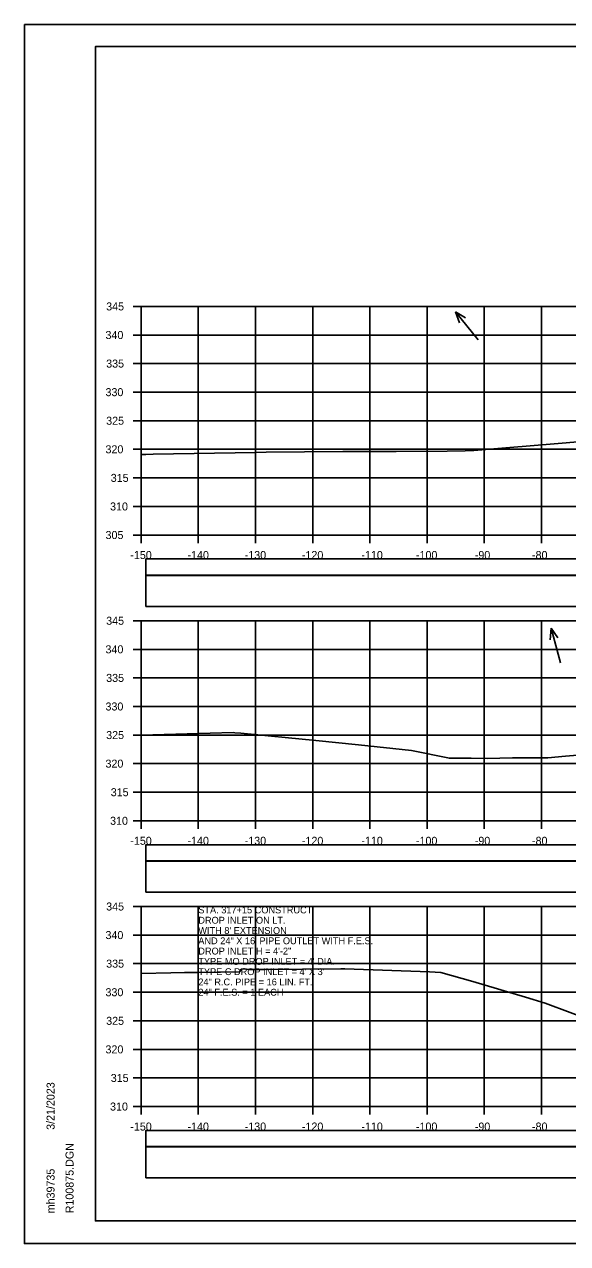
# Model space of a CAD drawing. Extents: x 1368122 to 1710785, y 373130 to 557566.
# Drawn here: x 1369185.2 to 1369280.1, y 375477 to 375690.4 of the extents above; entities that cross this region are included whole.
import ezdxf

# ---------------------------------------------------------------- set-up
doc = ezdxf.new("R2010")
doc.units = 0
for name, color, linetype in [('R_Axis', 7, 'Continuous'), ('R_Axis Annot', 7, 'Continuous'), ('R_Border', 7, 'Continuous'), ('R_Exist Surface', 7, 'Continuous'), ('R_Grid', 7, 'Continuous'), ('R_No Plot', 7, 'Continuous'), ('R_Water Annot', 7, 'Continuous')]:
    doc.layers.add(name, color=color, linetype=linetype)

msp = doc.modelspace()

# ---------------------------------------------------------------- linework, layer by layer
for points in [[(1369206.41, 375594.02), (1369504.71, 375594.02), (1369504.71, 375596.84), (1369206.41, 375596.84)], [(1369206.41, 375588.55), (1369504.71, 375588.55), (1369504.71, 375593.96), (1369206.41, 375593.96)], [(1369206.41, 375544.02), (1369504.71, 375544.02), (1369504.71, 375546.84), (1369206.41, 375546.84)], [(1369206.41, 375538.55), (1369504.71, 375538.55), (1369504.71, 375543.96), (1369206.41, 375543.96)], [(1369206.41, 375494.02), (1369504.71, 375494.02), (1369504.71, 375496.84), (1369206.41, 375496.84)], [(1369206.41, 375488.55), (1369504.71, 375488.55), (1369504.71, 375493.96), (1369206.41, 375493.96)]]:
    msp.add_lwpolyline(points, close=True)
at = {"layer": 'R_Axis'}
for p, q in [((1369204.16, 375641.03), (1369205.56, 375641.03)), ((1369205.56, 375601.03), (1369205.56, 375641.03)), ((1369204.16, 375636.03), (1369205.56, 375636.03)), ((1369204.16, 375631.03), (1369205.56, 375631.03)), ((1369204.16, 375626.03), (1369205.56, 375626.03)), ((1369204.16, 375621.03), (1369205.56, 375621.03)), ((1369204.16, 375616.03), (1369205.56, 375616.03)), ((1369204.16, 375611.03), (1369205.56, 375611.03)), ((1369204.16, 375606.03), (1369205.56, 375606.03)), ((1369204.16, 375601.03), (1369205.56, 375601.03)), ((1369205.56, 375601.03), (1369505.56, 375601.03)), ((1369205.56, 375599.63), (1369205.56, 375601.03)), ((1369215.56, 375599.63), (1369215.56, 375601.03)), ((1369225.56, 375599.63), (1369225.56, 375601.03)), ((1369235.56, 375599.63), (1369235.56, 375601.03)), ((1369245.56, 375599.63), (1369245.56, 375601.03)), ((1369255.56, 375599.63), (1369255.56, 375601.03)), ((1369265.56, 375599.63), (1369265.56, 375601.03)), ((1369275.56, 375599.63), (1369275.56, 375601.03)), ((1369204.16, 375586.03), (1369205.56, 375586.03)), ((1369205.56, 375551.03), (1369205.56, 375586.03)), ((1369204.16, 375581.03), (1369205.56, 375581.03)), ((1369204.16, 375576.03), (1369205.56, 375576.03)), ((1369204.16, 375571.03), (1369205.56, 375571.03)), ((1369204.16, 375566.03), (1369205.56, 375566.03)), ((1369204.16, 375561.03), (1369205.56, 375561.03)), ((1369204.16, 375556.03), (1369205.56, 375556.03)), ((1369204.16, 375551.03), (1369205.56, 375551.03)), ((1369205.56, 375551.03), (1369505.56, 375551.03)), ((1369205.56, 375549.63), (1369205.56, 375551.03)), ((1369215.56, 375549.63), (1369215.56, 375551.03)), ((1369225.56, 375549.63), (1369225.56, 375551.03)), ((1369235.56, 375549.63), (1369235.56, 375551.03)), ((1369245.56, 375549.63), (1369245.56, 375551.03)), ((1369255.56, 375549.63), (1369255.56, 375551.03)), ((1369265.56, 375549.63), (1369265.56, 375551.03)), ((1369275.56, 375549.63), (1369275.56, 375551.03)), ((1369204.16, 375536.03), (1369205.56, 375536.03)), ((1369205.56, 375501.03), (1369205.56, 375536.03)), ((1369204.16, 375531.03), (1369205.56, 375531.03)), ((1369204.16, 375526.03), (1369205.56, 375526.03)), ((1369204.16, 375521.03), (1369205.56, 375521.03)), ((1369204.16, 375516.03), (1369205.56, 375516.03)), ((1369204.16, 375511.03), (1369205.56, 375511.03)), ((1369204.16, 375506.03), (1369205.56, 375506.03)), ((1369204.16, 375501.03), (1369205.56, 375501.03)), ((1369205.56, 375501.03), (1369505.56, 375501.03)), ((1369205.56, 375499.63), (1369205.56, 375501.03)), ((1369215.56, 375499.63), (1369215.56, 375501.03)), ((1369225.56, 375499.63), (1369225.56, 375501.03)), ((1369235.56, 375499.63), (1369235.56, 375501.03)), ((1369245.56, 375499.63), (1369245.56, 375501.03)), ((1369255.56, 375499.63), (1369255.56, 375501.03)), ((1369265.56, 375499.63), (1369265.56, 375501.03)), ((1369275.56, 375499.63), (1369275.56, 375501.03))]:
    msp.add_line(p, q, dxfattribs=at)
at = {"layer": 'R_Border'}
for p, q in [((1369197.56, 375686.49), (1369513.74, 375686.49)), ((1369197.56, 375481.03), (1369197.56, 375686.49)), ((1369197.56, 375481.03), (1369197.56, 375481.03)), ((1369513.74, 375481.03), (1369197.56, 375481.03))]:
    msp.add_line(p, q, dxfattribs=at)
at = {"layer": 'R_Exist Surface'}
for points in [[(1369205.56, 375615.11), (1369206.39, 375615.12), (1369207.66, 375615.16), (1369225.57, 375615.47), (1369227.41, 375615.52), (1369227.42, 375615.52), (1369240.82, 375615.67), (1369250.14, 375615.63), (1369259.08, 375615.72), (1369262.24, 375615.79), (1369263.72, 375615.82), (1369279.85, 375617.18), (1369290.45, 375618.07)], [(1369205.56, 375565.99), (1369221.66, 375566.45), (1369221.96, 375566.44), (1369223, 375566.35), (1369236.13, 375565.07), (1369243.55, 375564.34), (1369252.81, 375563.32), (1369259.45, 375561.96), (1369263.24, 375562.01), (1369266.09, 375561.94), (1369270.51, 375562.02), (1369276.66, 375562.07), (1369279.73, 375562.33), (1369290.4, 375563.22)], [(1369205.56, 375524.28), (1369210.75, 375524.43), (1369213.14, 375524.5), (1369213.92, 375524.5), (1369215.61, 375524.5), (1369219.45, 375524.56), (1369222.8, 375524.59), (1369223.02, 375525.03), (1369223.06, 375525.09), (1369223.48, 375525.1), (1369223.53, 375525.1), (1369223.64, 375525.11), (1369224.4, 375524.98), (1369227.27, 375524.98), (1369240.49, 375525.12), (1369241.04, 375525.13), (1369241.19, 375525.13), (1369255.97, 375524.61), (1369257.98, 375524.49), (1369263.56, 375522.9), (1369272.78, 375520.16), (1369276.18, 375519.14), (1369284.97, 375515.83)]]:
    msp.add_lwpolyline(points, dxfattribs=at)
at = {"layer": 'R_Grid'}
for p, q in [((1369205.56, 375641.03), (1369505.56, 375641.03)), ((1369205.56, 375601.03), (1369205.56, 375641.03)), ((1369215.56, 375601.03), (1369215.56, 375641.03)), ((1369225.56, 375601.03), (1369225.56, 375641.03)), ((1369235.56, 375601.03), (1369235.56, 375641.03)), ((1369245.56, 375601.03), (1369245.56, 375641.03)), ((1369255.56, 375601.03), (1369255.56, 375641.03)), ((1369265.56, 375601.03), (1369265.56, 375641.03)), ((1369275.56, 375601.03), (1369275.56, 375641.03)), ((1369205.56, 375636.03), (1369505.56, 375636.03)), ((1369205.56, 375631.03), (1369505.56, 375631.03)), ((1369205.56, 375626.03), (1369505.56, 375626.03)), ((1369205.56, 375621.03), (1369505.56, 375621.03)), ((1369205.56, 375616.03), (1369505.56, 375616.03)), ((1369205.56, 375611.03), (1369505.56, 375611.03)), ((1369205.56, 375606.03), (1369505.56, 375606.03)), ((1369205.56, 375601.03), (1369505.56, 375601.03)), ((1369205.56, 375586.03), (1369505.56, 375586.03)), ((1369205.56, 375551.03), (1369205.56, 375586.03)), ((1369215.56, 375551.03), (1369215.56, 375586.03)), ((1369225.56, 375551.03), (1369225.56, 375586.03)), ((1369235.56, 375551.03), (1369235.56, 375586.03)), ((1369245.56, 375551.03), (1369245.56, 375586.03)), ((1369255.56, 375551.03), (1369255.56, 375586.03)), ((1369265.56, 375551.03), (1369265.56, 375586.03)), ((1369275.56, 375551.03), (1369275.56, 375586.03)), ((1369205.56, 375581.03), (1369505.56, 375581.03)), ((1369205.56, 375576.03), (1369505.56, 375576.03)), ((1369205.56, 375571.03), (1369505.56, 375571.03)), ((1369205.56, 375566.03), (1369505.56, 375566.03)), ((1369205.56, 375561.03), (1369505.56, 375561.03)), ((1369205.56, 375556.03), (1369505.56, 375556.03)), ((1369205.56, 375551.03), (1369505.56, 375551.03)), ((1369205.56, 375536.03), (1369505.56, 375536.03)), ((1369205.56, 375501.03), (1369205.56, 375536.03)), ((1369215.56, 375501.03), (1369215.56, 375536.03)), ((1369225.56, 375501.03), (1369225.56, 375536.03)), ((1369235.56, 375501.03), (1369235.56, 375536.03)), ((1369245.56, 375501.03), (1369245.56, 375536.03)), ((1369255.56, 375501.03), (1369255.56, 375536.03)), ((1369265.56, 375501.03), (1369265.56, 375536.03)), ((1369275.56, 375501.03), (1369275.56, 375536.03)), ((1369205.56, 375531.03), (1369505.56, 375531.03)), ((1369205.56, 375526.03), (1369505.56, 375526.03)), ((1369205.56, 375521.03), (1369505.56, 375521.03)), ((1369205.56, 375516.03), (1369505.56, 375516.03)), ((1369205.56, 375511.03), (1369505.56, 375511.03)), ((1369205.56, 375506.03), (1369505.56, 375506.03)), ((1369205.56, 375501.03), (1369505.56, 375501.03))]:
    msp.add_line(p, q, dxfattribs=at)
at = {"layer": 'R_No Plot'}
for p, q in [((1369185.16, 375690.38), (1369518.49, 375690.38)), ((1369185.16, 375477.05), (1369518.49, 375477.05))]:
    msp.add_line(p, q, dxfattribs=at)
for points in [[(1369185.15, 375690.38), (1369518.49, 375690.38), (1369518.49, 375477.04), (1369185.15, 375477.04)], [(1369431.48, 375686.49), (1369451.1, 375686.49), (1369451.1, 375676.61), (1369467.21, 375676.61), (1369490.41, 375676.61), (1369490.53, 375648.45), (1369513.74, 375648.45), (1369513.74, 375481.03), (1369197.56, 375481.03), (1369197.56, 375686.49)]]:
    msp.add_lwpolyline(points, close=True, dxfattribs=at)
at = {"layer": 'R_Water Annot'}
for p, q in [((1369264.5, 375635.21), (1369260.55, 375640.09)), ((1369260.55, 375640.09), (1369262.3, 375639.04)), ((1369260.55, 375640.09), (1369261.21, 375638.16)), ((1369277.28, 375584.73), (1369277.09, 375582.69)), ((1369278.88, 375578.65), (1369277.28, 375584.73)), ((1369277.28, 375584.73), (1369278.44, 375583.05))]:
    msp.add_line(p, q, dxfattribs=at)

# ---------------------------------------------------------------- texts
at = {"layer": 'R_Axis Annot'}
for s, p in [('345', (1369199.45, 375640.33)), ('340', (1369199.33, 375635.33)), ('335', (1369199.45, 375630.33)), ('330', (1369199.33, 375625.33)), ('325', (1369199.45, 375620.33)), ('320', (1369199.33, 375615.33)), ('315', (1369200.25, 375610.33)), ('310', (1369200.13, 375605.33)), ('305', (1369199.34, 375600.33)), ('-150', (1369203.67, 375596.83)), ('-140', (1369213.67, 375596.83)), ('-130', (1369223.67, 375596.83)), ('-120', (1369233.67, 375596.83)), ('-110', (1369244.07, 375596.83)), ('-100', (1369253.61, 375596.83)), ('-90', (1369263.9, 375596.83)), ('-80', (1369273.9, 375596.83)), ('345', (1369199.45, 375585.33)), ('340', (1369199.33, 375580.33)), ('335', (1369199.45, 375575.33)), ('330', (1369199.33, 375570.33)), ('325', (1369199.45, 375565.33)), ('320', (1369199.33, 375560.33)), ('315', (1369200.25, 375555.33)), ('310', (1369200.13, 375550.33)), ('-150', (1369203.67, 375546.83)), ('-140', (1369213.67, 375546.83)), ('-130', (1369223.67, 375546.83)), ('-120', (1369233.67, 375546.83)), ('-110', (1369244.07, 375546.83)), ('-100', (1369253.61, 375546.83)), ('-90', (1369263.9, 375546.83)), ('-80', (1369273.9, 375546.83)), ('345', (1369199.45, 375535.33)), ('340', (1369199.33, 375530.33)), ('335', (1369199.45, 375525.33)), ('330', (1369199.33, 375520.33)), ('325', (1369199.45, 375515.33)), ('320', (1369199.33, 375510.33)), ('315', (1369200.25, 375505.33)), ('310', (1369200.13, 375500.33)), ('-150', (1369203.67, 375496.83)), ('-140', (1369213.67, 375496.83)), ('-130', (1369223.67, 375496.83)), ('-120', (1369233.67, 375496.83)), ('-110', (1369244.07, 375496.83)), ('-100', (1369253.61, 375496.83)), ('-90', (1369263.9, 375496.83)), ('-80', (1369273.9, 375496.83))]:
    msp.add_text(s, height=1.4, dxfattribs=at).set_placement(p)
at = {"layer": 'R_Border'}
for s, p in [('3/21/2023', (1369190.43, 375496.95)), ('R100875.DGN', (1369193.75, 375482.35)), ('mh39735', (1369190.43, 375482.35))]:
    msp.add_text(s, height=1.4, rotation=90, dxfattribs=at).set_placement(p)
at = {"layer": 'R_Water Annot'}
for s, p in [('STA. 317+15 CONSTRUCT', (1369215.56, 375534.83)), ('DROP INLET ON LT.', (1369215.56, 375533.03)), ("WITH 8' EXTENSION", (1369215.56, 375531.23)), ('AND 24" X 16\' PIPE OUTLET WITH F.E.S.', (1369215.56, 375529.43)), ('DROP INLET H = 4\'-2"', (1369215.56, 375527.63)), ("TYPE MO DROP INLET = 4' DIA.", (1369215.56, 375525.83)), ("TYPE C DROP INLET = 4' X 3'", (1369215.56, 375524.03)), ('24" R.C. PIPE = 16 LIN. FT.', (1369215.56, 375522.23)), ('24" F.E.S. = 1 EACH', (1369215.56, 375520.43))]:
    msp.add_text(s, height=1.2, dxfattribs=at).set_placement(p)

doc.saveas('drawing.dxf')
